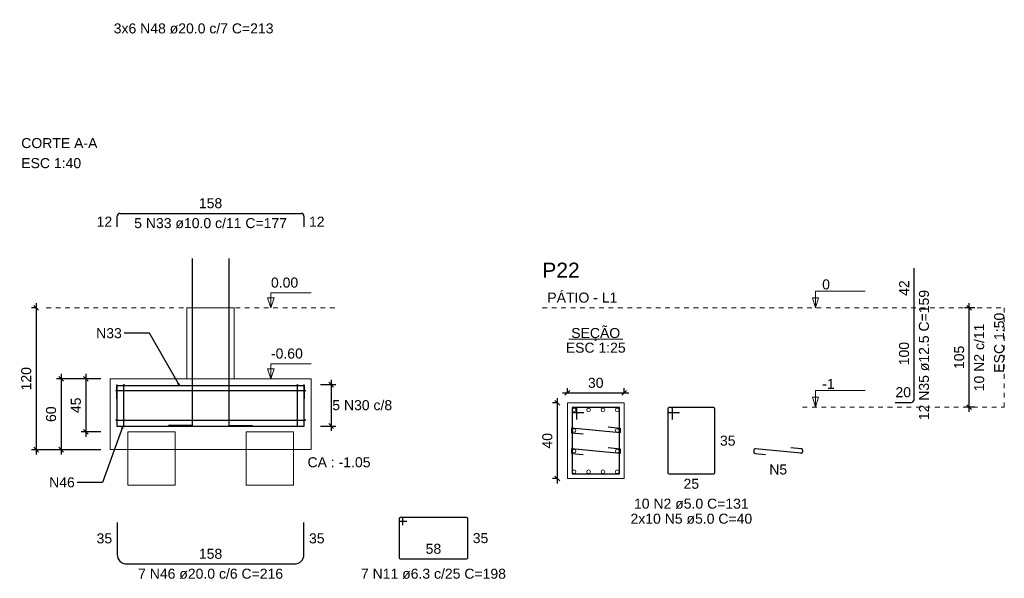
# Model space of a CAD drawing. Header units: millimetres. Extents: x 10 to 1250, y -62 to 528.
# Tile 264 of 656: x 419 to 440, y 101 to 113. Entities that reach past the tile are written whole.
import ezdxf

# ---------------------------------------------------------------- set-up
doc = ezdxf.new("R2010")
doc.units = ezdxf.units.MM
doc.header["$LTSCALE"] = 0.05
doc.linetypes.add('DOT', pattern=[6.35, 0, -6.35])
for name, color, linetype, lineweight in [('Descrição da armadura', 7, 'Continuous', 5), ('DT-Barras na forma', 2, 'Continuous', 30), ('DT-Barras no corte', 5, 'Continuous', 5), ('DT-Barras rebatidas', 2, 'Continuous', 30), ('DT-Cotas', 9, 'Continuous', 5), ('DT-Forma', 5, 'Continuous', 5), ('DT-Pontilhado', 9, 'DOT', 5), ('DT-Textos', 7, 'Continuous', 5), ('DT-Título', 3, 'Continuous', 20), ('Textos armaduras', 7, 'Continuous', 5)]:
    doc.layers.add(name, color=color, linetype=linetype, lineweight=lineweight)
doc.styles.add('Arial', font='arial.ttf')
doc.styles.get("Standard").update_dxf_attribs({"font": 'arial.ttf'})
doc.dimstyles.get("Standard").update_dxf_attribs({"dimtxt": 0.18, "dimasz": 0.18, "dimexe": 0.18, "dimexo": 0.0625, "dimgap": 0.1, "dimtad": 1, "dimzin": 0, "dimdsep": 46, "dimtxsty": 'Standard', "dimblk": 'OBLIQUE', "dimcen": 0.1, "dimadec": 0, "dimazin": 0, "dimtfac": 1, "dimtofl": 0, "dimtmove": 0, "dimatfit": 3, "dimldrblk": 'OBLIQUE', "dimfxl": 1, "dimtolj": 1, "dimtzin": 0, "dimarcsym": 1})
doc.dimstyles.new('UM_25.000000', dxfattribs={"dimtxt": 0.18, "dimasz": 0.1, "dimexe": 0.1, "dimexo": 0.2, "dimgap": 0, "dimtad": 1, "dimtih": 1, "dimtoh": 1, "dimdec": 1, "dimlfac": 25, "dimzin": 0, "dimdsep": 46, "dimtxsty": 'Standard', "dimcen": 0.09, "dimdle": 0.1, "dimadec": 1, "dimazin": 2, "dimtfac": 1, "dimtdec": 4, "dimtofl": 0, "dimtmove": 0, "dimatfit": 3, "dimfxl": 1, "dimtolj": 1, "dimarcsym": 0})
doc.dimstyles.new('UM_40.000000', dxfattribs={"dimtxt": 0.18, "dimasz": 0.1, "dimexe": 0.1, "dimexo": 0.2, "dimgap": 0, "dimtad": 1, "dimtih": 1, "dimtoh": 1, "dimdec": 1, "dimlfac": 40, "dimzin": 0, "dimdsep": 46, "dimtxsty": 'Standard', "dimcen": 0.09, "dimdle": 0.1, "dimadec": 1, "dimazin": 2, "dimtfac": 1, "dimtdec": 4, "dimtofl": 0, "dimtmove": 0, "dimatfit": 3, "dimfxl": 1, "dimtolj": 1, "dimarcsym": 0})
doc.dimstyles.new('UM_50.000000', dxfattribs={"dimtxt": 0.18, "dimasz": 0.1, "dimexe": 0.1, "dimexo": 0.2, "dimgap": 0.1, "dimtad": 1, "dimdec": 1, "dimlfac": 50, "dimzin": 0, "dimdsep": 46, "dimtxsty": 'Standard', "dimblk": 'OBLIQUE', "dimcen": 0.09, "dimdle": 0.1, "dimadec": 1, "dimazin": 2, "dimtfac": 1, "dimtdec": 1, "dimtofl": 0, "dimtmove": 0, "dimatfit": 3, "dimldrblk": 'OBLIQUE', "dimfxl": 1, "dimtolj": 1, "dimarcsym": 1})

# ---------------------------------------------------------------- blocks, each defined once
blk = doc.blocks.new('_Oblique')
at = {"color": 0, "linetype": 'ByBlock', "lineweight": -2}
blk.add_line((-0.5, -0.5), (0.5, 0.5), dxfattribs=at)
blk = doc.blocks.new('*D746')
at = {"layer": 'Defpoints', "color": 0, "transparency": 16777216}
for p in [(430.442, 104.696), (430.23, 103.096), (430.442, 103.096)]:
    blk.add_point(p, dxfattribs=at)
at = {"layer": 'DT-Cotas', "color": 0, "lineweight": -2, "transparency": 16777216}
for p, q in [((430.23, 104.796), (430.23, 102.996)), ((430.242, 104.696), (430.13, 104.696)), ((430.242, 103.096), (430.13, 103.096))]:
    blk.add_line(p, q, dxfattribs=at)
at = {"layer": 'DT-Cotas', "color": 0, "lineweight": -2, "transparency": 16777216, "xscale": 0.1, "yscale": 0.1, "zscale": 0.1}
for p, rotation in [((430.23, 104.696), 90), ((430.23, 103.096), 270)]:
    blk.add_blockref('_Oblique', p, dxfattribs=dict(at, rotation=rotation))
at = {"layer": 'DT-Cotas', "transparency": 16777216, "insert": (430.019, 103.896), "char_height": 0.2118, "attachment_point": 5, "rotation": 90, "style": 'Arial'}
blk.add_mtext('\\A1;40', dxfattribs=at)
blk = doc.blocks.new('*D747')
at = {"layer": 'Defpoints', "color": 0, "transparency": 16777216}
for p in [(431.642, 104.908), (430.442, 104.696), (431.642, 104.696)]:
    blk.add_point(p, dxfattribs=at)
at = {"layer": 'DT-Cotas', "color": 0, "lineweight": -2, "transparency": 16777216}
for p, q in [((430.442, 104.896), (430.442, 105.008)), ((431.642, 104.896), (431.642, 105.008)), ((430.342, 104.908), (431.742, 104.908))]:
    blk.add_line(p, q, dxfattribs=at)
at = {"layer": 'DT-Cotas', "color": 0, "lineweight": -2, "transparency": 16777216, "xscale": 0.1, "yscale": 0.1, "zscale": 0.1, "rotation": 180}
blk.add_blockref('_Oblique', (430.442, 104.908), dxfattribs=at)
at = {"layer": 'DT-Cotas', "color": 0, "lineweight": -2, "transparency": 16777216, "xscale": 0.1, "yscale": 0.1, "zscale": 0.1}
blk.add_blockref('_Oblique', (431.642, 104.908), dxfattribs=at)
at = {"layer": 'DT-Cotas', "transparency": 16777216, "insert": (431.042, 105.12), "char_height": 0.2118, "attachment_point": 5, "rotation": 0.0057, "style": 'Arial'}
blk.add_mtext('\\A1;30', dxfattribs=at)
blk = doc.blocks.new('*D748')
at = {"layer": 'Defpoints', "color": 0, "transparency": 16777216}
for p in [(438.942, 106.708), (439.26, 106.708), (439.26, 104.608)]:
    blk.add_point(p, dxfattribs=at)
at = {"layer": 'DT-Cotas', "color": 0, "lineweight": -2, "transparency": 16777216}
for p, q in [((439.06, 106.708), (438.842, 106.708)), ((438.942, 104.508), (438.942, 106.808)), ((439.06, 104.608), (438.842, 104.608))]:
    blk.add_line(p, q, dxfattribs=at)
at = {"layer": 'DT-Cotas', "color": 0, "lineweight": -2, "transparency": 16777216, "xscale": 0.1, "yscale": 0.1, "zscale": 0.1}
for p, rotation in [((438.942, 106.708), 90), ((438.942, 104.608), 270)]:
    blk.add_blockref('_Oblique', p, dxfattribs=dict(at, rotation=rotation))
blk = doc.blocks.new('*D749')
at = {"layer": 'Defpoints', "color": 0, "transparency": 16777216}
for p in [(438.942, 106.708), (439.26, 106.708), (439.26, 104.608)]:
    blk.add_point(p, dxfattribs=at)
at = {"layer": 'DT-Cotas', "color": 0, "lineweight": -2, "transparency": 16777216}
for p, q in [((439.06, 106.708), (438.842, 106.708)), ((438.942, 104.508), (438.942, 106.808)), ((439.06, 104.608), (438.842, 104.608))]:
    blk.add_line(p, q, dxfattribs=at)
at = {"layer": 'DT-Cotas', "color": 0, "lineweight": -2, "transparency": 16777216, "xscale": 0.1, "yscale": 0.1, "zscale": 0.1}
for p, rotation in [((438.942, 106.708), 90), ((438.942, 104.608), 270)]:
    blk.add_blockref('_Oblique', p, dxfattribs=dict(at, rotation=rotation))
blk = doc.blocks.new('*D753')
at = {"layer": 'Defpoints', "color": 0, "transparency": 16777216}
for p in [(420.772, 105.208), (420.26, 104.083), (420.772, 104.083)]:
    blk.add_point(p, dxfattribs=at)
at = {"layer": 'DT-Cotas', "color": 0, "lineweight": -2, "transparency": 16777216}
for p, q in [((420.572, 105.208), (420.16, 105.208)), ((420.26, 105.308), (420.26, 103.983)), ((420.572, 104.083), (420.16, 104.083))]:
    blk.add_line(p, q, dxfattribs=at)
at = {"layer": 'DT-Cotas', "color": 0, "lineweight": -2, "transparency": 16777216, "xscale": 0.1, "yscale": 0.1, "zscale": 0.1}
for p, rotation in [((420.26, 105.208), 90), ((420.26, 104.083), 270)]:
    blk.add_blockref('_Oblique', p, dxfattribs=dict(at, rotation=rotation))
at = {"layer": 'DT-Cotas', "transparency": 16777216, "insert": (420.048, 104.646), "char_height": 0.2118, "attachment_point": 5, "rotation": 90, "style": 'Arial'}
blk.add_mtext('\\A1;45', dxfattribs=at)
blk = doc.blocks.new('*D754')
at = {"layer": 'Defpoints', "color": 0, "transparency": 16777216}
for p in [(420.772, 105.208), (419.735, 103.708), (420.772, 103.708)]:
    blk.add_point(p, dxfattribs=at)
at = {"layer": 'DT-Cotas', "color": 0, "lineweight": -2, "transparency": 16777216}
for p, q in [((420.572, 105.208), (419.635, 105.208)), ((419.735, 105.308), (419.735, 103.608)), ((420.572, 103.708), (419.635, 103.708))]:
    blk.add_line(p, q, dxfattribs=at)
at = {"layer": 'DT-Cotas', "color": 0, "lineweight": -2, "transparency": 16777216, "xscale": 0.1, "yscale": 0.1, "zscale": 0.1}
for p, rotation in [((419.735, 105.208), 90), ((419.735, 103.708), 270)]:
    blk.add_blockref('_Oblique', p, dxfattribs=dict(at, rotation=rotation))
at = {"layer": 'DT-Cotas', "transparency": 16777216, "insert": (419.523, 104.458), "char_height": 0.2118, "attachment_point": 5, "rotation": 90, "style": 'Arial'}
blk.add_mtext('\\A1;60', dxfattribs=at)
blk = doc.blocks.new('*D755')
at = {"layer": 'Defpoints', "color": 0, "transparency": 16777216}
for p in [(419.422, 106.708), (419.21, 103.708), (420.772, 103.708)]:
    blk.add_point(p, dxfattribs=at)
at = {"layer": 'DT-Cotas', "color": 0, "lineweight": -2, "transparency": 16777216}
for p, q in [((419.222, 106.708), (419.11, 106.708)), ((419.21, 106.808), (419.21, 103.608)), ((420.572, 103.708), (419.11, 103.708))]:
    blk.add_line(p, q, dxfattribs=at)
at = {"layer": 'DT-Cotas', "color": 0, "lineweight": -2, "transparency": 16777216, "xscale": 0.1, "yscale": 0.1, "zscale": 0.1}
for p, rotation in [((419.21, 106.708), 90), ((419.21, 103.708), 270)]:
    blk.add_blockref('_Oblique', p, dxfattribs=dict(at, rotation=rotation))
at = {"layer": 'DT-Cotas', "transparency": 16777216, "insert": (418.998, 105.208), "char_height": 0.2118, "attachment_point": 5, "rotation": 90, "style": 'Arial'}
blk.add_mtext('\\A1;120', dxfattribs=at)
blk = doc.blocks.new('*D756')
at = {"layer": 'Defpoints', "color": 0, "transparency": 16777216}
for p in [(425.022, 105.083), (425.022, 104.208), (425.446, 104.208)]:
    blk.add_point(p, dxfattribs=at)
at = {"layer": 'DT-Cotas', "color": 0, "lineweight": -2, "transparency": 16777216}
for p, q in [((425.446, 105.183), (425.446, 104.108)), ((425.222, 105.083), (425.546, 105.083)), ((425.222, 104.208), (425.546, 104.208))]:
    blk.add_line(p, q, dxfattribs=at)
at = {"layer": 'DT-Cotas', "color": 0, "lineweight": -2, "transparency": 16777216, "xscale": 0.1, "yscale": 0.1, "zscale": 0.1}
for p, rotation in [((425.446, 105.083), 90), ((425.446, 104.208), 270)]:
    blk.add_blockref('_Oblique', p, dxfattribs=dict(at, rotation=rotation))

msp = doc.modelspace()

# ---------------------------------------------------------------- linework, layer by layer
at = {"layer": 'DT-Barras na forma'}
for p, q in [((420.9069, 104.9584), (424.8869, 104.9584)), ((421.0613, 104.2005), (421.0613, 105.0755)), ((424.7325, 104.2005), (424.7325, 105.0755)), ((420.9069, 104.3334), (424.8869, 104.3334))]:
    msp.add_line(p, q, dxfattribs=at)
for points in [[(422.5094, 107.7508), (422.5094, 104.2209), (422.0094, 104.2209)], [(423.2844, 107.7508), (423.2844, 104.2209), (423.7844, 104.2209)], [(420.9169, 105.0834), (420.9169, 104.2084), (424.8769, 104.2084), (424.8769, 105.0834)], [(420.9169, 104.7802), (420.9169, 105.0677), (424.8769, 105.0677), (424.8769, 104.7802)], [(430.6421, 104.3463), (430.6421, 104.5963), (430.5421, 104.5963), (430.5421, 103.1963), (431.5421, 103.1963), (431.5421, 104.5963), (430.5421, 104.5963), (430.5421, 104.4963), (430.7921, 104.4963)], [(431.3083, 104.1888), (431.5571, 104.1646), (431.5571, 104.0646), (430.5271, 104.1646), (430.5271, 104.0646), (430.776, 104.0405)], [(431.3083, 103.7521), (431.5571, 103.728), (431.5571, 103.628), (430.5271, 103.728), (430.5271, 103.628), (430.776, 103.6038)]]:
    msp.add_lwpolyline(points, dxfattribs=at)
for centre, radius in [((420.9069, 104.9584), 0.01), ((420.9169, 105.0834), 0), ((420.9169, 105.0834), 0), ((421.0613, 105.0755), 0.00788), ((424.7325, 105.0755), 0.00788), ((424.8869, 104.9584), 0.01), ((420.9069, 104.3334), 0.01), ((424.8869, 104.3334), 0.01), ((421.0613, 104.2005), 0.00788), ((424.7325, 104.2005), 0.00788)]:
    msp.add_circle(centre, radius, dxfattribs=at)
at = {"layer": 'DT-Barras no corte'}
for centre in [(430.5871, 104.5513), (430.8905, 104.5513), (431.1938, 104.5513), (431.4971, 104.5513), (430.5871, 104.1146), (431.4971, 104.1146), (430.5871, 103.678), (431.4971, 103.678), (430.5871, 103.2413), (430.8905, 103.2413), (431.1938, 103.2413), (431.4971, 103.2413)]:
    msp.add_circle(centre, 0.0375, dxfattribs=at)
at = {"layer": 'DT-Barras rebatidas'}
for p, q in [((420.9844, 108.7039), (424.8094, 108.7039)), ((420.9219, 108.4164), (420.9219, 108.6414)), ((424.8719, 108.6414), (424.8719, 108.4164)), ((437.777, 106.7084), (437.777, 107.5423)), ((437.777, 104.7709), (437.777, 106.7084)), ((432.5642, 104.5663), (432.5642, 103.2263)), ((432.5642, 104.5663), (432.5642, 104.5263)), ((432.6342, 104.5963), (432.5942, 104.5963)), ((433.5342, 104.5963), (432.5942, 104.5963)), ((432.6642, 104.3463), (432.6642, 104.5663)), ((433.5642, 103.2263), (433.5642, 104.5663)), ((437.377, 104.7084), (437.7145, 104.7084)), ((432.5942, 104.4963), (432.8142, 104.4963)), ((435.3834, 103.6312), (434.4192, 103.7248)), ((435.1675, 103.7521), (435.3892, 103.7306)), ((434.3863, 103.6949), (434.3863, 103.6552)), ((434.4134, 103.6253), (434.6351, 103.6038)), ((435.4163, 103.7007), (435.4163, 103.661)), ((432.5942, 103.1963), (433.5342, 103.1963)), ((426.8852, 102.2493), (426.8852, 101.4216)), ((426.8852, 102.2493), (426.8852, 102.2178)), ((426.9403, 102.2729), (426.9088, 102.2729)), ((428.3116, 102.2729), (426.9088, 102.2729)), ((426.9639, 102.1086), (426.9639, 102.2493)), ((428.3352, 101.4216), (428.3352, 102.2493)), ((420.9219, 102.167), (420.9219, 101.492)), ((424.8719, 101.492), (424.8719, 102.167)), ((426.9088, 102.1942), (427.0496, 102.1942)), ((421.1219, 101.292), (424.6719, 101.292)), ((426.9088, 101.3979), (428.3116, 101.3979))]:
    msp.add_line(p, q, dxfattribs=at)
for centre, radius, start, end in [((420.9844, 108.6414), 0.0625, 90, 180), ((424.8094, 108.6414), 0.0625, 0, 90), ((437.7145, 104.7709), 0.0625, 270, 0), ((432.5942, 104.5663), 0.03, 90, 180), ((432.5942, 104.5663), 0.03, 90, 180), ((432.6342, 104.5663), 0.03, 0, 90), ((433.5342, 104.5663), 0.03, 0, 90), ((432.5942, 104.5263), 0.03, 180, 270), ((434.4163, 103.6949), 0.03, 84.45468, 180), ((435.3863, 103.7007), 0.03, 0, 84.45468), ((434.4163, 103.6552), 0.03, 180, 264.45468), ((435.3863, 103.661), 0.03, 264.45468, 0), ((432.5942, 103.2263), 0.03, 180, 270), ((433.5342, 103.2263), 0.03, 270, 0), ((426.9088, 102.2493), 0.0236, 90, 180), ((426.9088, 102.2493), 0.0236, 90, 180), ((426.9403, 102.2493), 0.0236, 0, 90), ((428.3116, 102.2493), 0.0236, 0, 90), ((426.9088, 102.2178), 0.0236, 180, 270), ((421.1219, 101.492), 0.2, 180, 270), ((424.6719, 101.492), 0.2, 270, 0), ((426.9088, 101.4216), 0.0236, 180, 270), ((428.3116, 101.4216), 0.0236, 270, 0)]:
    msp.add_arc(centre, radius, start, end, dxfattribs=at)
at = {"layer": 'DT-Forma'}
for points in [[(422.3969, 105.2084), (422.3969, 106.7084), (423.3969, 106.7084), (423.3969, 105.2084), (422.3969, 105.2084)], [(420.7719, 105.2084), (420.7719, 103.7084), (425.0219, 103.7084), (425.0219, 105.2084), (420.7719, 105.2084)], [(430.4421, 103.0963), (431.6421, 103.0963), (431.6421, 104.6963), (430.4421, 104.6963), (430.4421, 103.0963)], [(421.1469, 102.9584), (421.1469, 104.0834), (422.1469, 104.0834), (422.1469, 102.9584), (421.1469, 102.9584)], [(423.6469, 102.9584), (423.6469, 104.0834), (424.6469, 104.0834), (424.6469, 102.9584), (423.6469, 102.9584)]]:
    msp.add_lwpolyline(points, close=True, dxfattribs=at)
at = {"layer": 'DT-Pontilhado', "ltscale": 0.2}
for p, q in [((419.4219, 106.7084), (425.6219, 106.7084)), ((429.9126, 106.7084), (439.6832, 106.7084)), ((439.6832, 106.7084), (439.6832, 104.6084)), ((423.3969, 105.2084), (424.6677, 105.2084)), ((435.4163, 104.6084), (439.6832, 104.6084))]:
    msp.add_line(p, q, dxfattribs=at)
at = {"layer": 'DT-Textos'}
msp.add_line((430.4699, 106.0412), (431.6143, 106.0412), dxfattribs=at)
for points in [[(435.6916, 106.7084), (435.7552, 106.9202), (435.6281, 106.9202), (435.6916, 106.7084), (435.6916, 107.0584), (436.7416, 107.0584)], [(424.1735, 106.7084), (424.1735, 107.0261), (425.0207, 107.0261)], [(424.1735, 105.2084), (424.1735, 105.5261), (425.0207, 105.5261)], [(435.6916, 104.6084), (435.7552, 104.8202), (435.6281, 104.8202), (435.6916, 104.6084), (435.6916, 104.9584), (436.7416, 104.9584)]]:
    msp.add_lwpolyline(points, dxfattribs=at)
for points in [[(424.2441, 106.9202), (424.1735, 106.7084), (424.1029, 106.9202), (424.2441, 106.9202)], [(424.2441, 105.4202), (424.1735, 105.2084), (424.1029, 105.4202), (424.2441, 105.4202)]]:
    msp.add_lwpolyline(points, close=True, dxfattribs=at)

# ---------------------------------------------------------------- texts
at = {"layer": 'Descrição da armadura', "linetype": 'Continuous', "char_height": 0.2118, "attachment_point": 8, "line_spacing_factor": 0.798, "style": 'Arial'}
for s, insert, width in [('3x6 N48 ø20.0 c/7 C=213', (422.5378, 112.5025), 6.777498), ('5 N33 ø10.0 c/11 C=177', (422.8969, 108.3862), 6.480859), ('5 N30 c/8', (426.1038, 104.54), 2.507973), ('N5', (434.9013, 103.1802), 0.758398), ('10 N2 ø5.0 C=131', (433.0642, 102.455), 4.8647), ('2x10 N5 ø5.0 C=40', (433.0642, 102.1373), 5.097485), ('7 N46 ø20.0 c/6 C=216', (422.8969, 100.9743), 6.150907), ('7 N11 ø6.3 c/25 C=198', (427.6102, 100.9743), 6.150907)]:
    msp.add_mtext(s, dxfattribs=dict(at, insert=insert, width=width))
at = {"layer": 'Descrição da armadura', "linetype": 'Continuous', "char_height": 0.2118, "attachment_point": 8, "rotation": 90, "line_spacing_factor": 0.798, "style": 'Arial'}
for s, insert, width in [('12 N35 ø12.5 C=159', (438.0947, 105.7084), 5.524605), ('10 N2 c/11', (439.2596, 105.6584), 2.869342)]:
    msp.add_mtext(s, dxfattribs=dict(at, insert=insert, width=width))
at = {"layer": 'DT-Cotas', "linetype": 'Continuous', "char_height": 0.2118, "width": 1.088351, "attachment_point": 9, "line_spacing_factor": 0.798, "style": 'Arial'}
for s, insert in [('N33', (421.0191, 106.0623)), ('N46', (420.0248, 102.9083))]:
    msp.add_mtext(s, dxfattribs=dict(at, insert=insert))
at = {"layer": 'DT-Cotas', "linetype": 'Continuous', "insert": (438.836, 105.6584), "char_height": 0.2118, "width": 0.989858, "attachment_point": 8, "rotation": 90, "line_spacing_factor": 0.798, "style": 'Arial'}
msp.add_mtext('105', dxfattribs=at)
at = {"layer": 'DT-Textos', "char_height": 0.2118, "attachment_point": 7, "line_spacing_factor": 0.798, "style": 'Arial'}
for s, insert, width in [('CORTE A-A', (418.8924, 110.0806), 3.190327), ('ESC 1:40', (418.8924, 109.657), 2.507973), ('0.00', (424.1735, 107.132), 1.140404), ('0', (435.8316, 107.0934), 0.325871), ('-0.60', (424.1735, 105.632), 1.335526), ('-1', (435.8316, 104.9934), 0.520992), ('CA : -1.05', (424.9469, 103.3334), 2.637863)]:
    msp.add_mtext(s, dxfattribs=dict(at, insert=insert, width=width))
at = {"layer": 'DT-Textos', "linetype": 'Continuous', "char_height": 0.2118, "line_spacing_factor": 0.798, "style": 'Arial'}
for s, insert, width, attachment_point in [('PÁTIO - L1', (430.0185, 106.8143), 2.930546, 7), ('SEÇÃO', (431.0421, 106.0027), 2.051353, 8), ('ESC 1:25', (431.0421, 105.7553), 2.507973, 8)]:
    msp.add_mtext(s, dxfattribs=dict(at, insert=insert, width=width, attachment_point=attachment_point))
at = {"layer": 'DT-Textos', "linetype": 'Continuous', "insert": (439.6832, 106.6025), "char_height": 0.2118, "width": 2.507973, "attachment_point": 9, "rotation": 90, "line_spacing_factor": 0.798, "style": 'Arial'}
msp.add_mtext('ESC 1:50', dxfattribs=at)
at = {"layer": 'DT-Título', "linetype": 'Continuous', "insert": (429.9126, 107.3438), "char_height": 0.3177, "width": 1.737595, "attachment_point": 7, "line_spacing_factor": 0.798, "style": 'Arial'}
msp.add_mtext('P22', dxfattribs=at)
at = {"layer": 'Textos armaduras', "linetype": 'Continuous', "char_height": 0.2118, "attachment_point": 7, "line_spacing_factor": 0.798, "style": 'Arial'}
for s, insert, width in [('158', (422.6494, 108.8098), 0.989858), ('12', (420.4861, 108.423), 0.659905), ('12', (424.9778, 108.423), 0.659905), ('20', (437.3808, 104.8143), 0.659905), ('35', (433.6701, 103.7904), 0.659905), ('25', (432.8992, 102.8786), 0.659905), ('35', (420.4861, 101.7236), 0.659905), ('35', (424.9778, 101.7236), 0.659905), ('35', (428.4411, 101.7295), 0.659905), ('158', (422.6494, 101.3979), 0.989858), ('58', (427.4452, 101.5038), 0.659905)]:
    msp.add_mtext(s, dxfattribs=dict(at, insert=insert, width=width))
at = {"layer": 'Textos armaduras', "linetype": 'Continuous', "char_height": 0.2118, "attachment_point": 7, "rotation": 90, "line_spacing_factor": 0.798, "style": 'Arial'}
for s, insert, width in [('42', (437.6711, 106.9604), 0.659905), ('100', (437.6711, 105.4922), 0.989858)]:
    msp.add_mtext(s, dxfattribs=dict(at, insert=insert, width=width))

# ---------------------------------------------------------------- dimensions: what is measured, and where the dimension line sits
at = {"layer": 'DT-Cotas'}
for base, p1, p2, dimstyle, override, picture, middle in [((419.2101, 103.7084), (419.4219, 106.7084), (420.7719, 103.7084), 'UM_40.000000', {"dimtxt": 0.2118, "dimasz": 0.1, "dimexe": 0.1, "dimexo": 0.2, "dimtad": 1, "dimtih": 0, "dimtoh": 0, "dimdec": 1, "dimlfac": 40, "dimzin": 8, "dimtxsty": 'Arial', "dimblk": 'Oblique', "dimblk1": 'Oblique', "dimblk2": 'Oblique', "dimsah": 1, "dimdle": 0.1, "dimse1": 0, "dimse2": 0, "dimclrt": 256, "dimadec": 1, "dimazin": 3, "dimtmove": 2, "dimldrblk": 'Oblique'}, '*D755', (418.9983, 105.2084)), ((419.7351, 103.7084), (420.7719, 105.2084), (420.7719, 103.7084), 'UM_40.000000', {"dimtxt": 0.2118, "dimasz": 0.1, "dimexe": 0.1, "dimexo": 0.2, "dimtad": 1, "dimtih": 0, "dimtoh": 0, "dimdec": 1, "dimlfac": 40, "dimzin": 8, "dimtxsty": 'Arial', "dimblk": 'Oblique', "dimblk1": 'Oblique', "dimblk2": 'Oblique', "dimsah": 1, "dimdle": 0.1, "dimse1": 0, "dimse2": 0, "dimclrt": 256, "dimadec": 1, "dimazin": 3, "dimtmove": 2, "dimldrblk": 'Oblique'}, '*D754', (419.5233, 104.4584)), ((420.2601, 104.0834), (420.7719, 105.2084), (420.7719, 104.0834), 'UM_40.000000', {"dimtxt": 0.2118, "dimasz": 0.1, "dimexe": 0.1, "dimexo": 0.2, "dimtad": 1, "dimtih": 0, "dimtoh": 0, "dimdec": 1, "dimlfac": 40, "dimzin": 8, "dimtxsty": 'Arial', "dimblk": 'Oblique', "dimblk1": 'Oblique', "dimblk2": 'Oblique', "dimsah": 1, "dimdle": 0.1, "dimse1": 0, "dimse2": 0, "dimclrt": 256, "dimadec": 1, "dimazin": 3, "dimtmove": 2, "dimldrblk": 'Oblique'}, '*D753', (420.0483, 104.6459)), ((430.2303, 103.0963), (430.4421, 104.6963), (430.4421, 103.0963), 'UM_25.000000', {"dimtxt": 0.2118, "dimasz": 0.1, "dimexe": 0.1, "dimexo": 0.2, "dimtad": 1, "dimtih": 0, "dimtoh": 0, "dimdec": 1, "dimlfac": 25, "dimzin": 8, "dimtxsty": 'Arial', "dimblk": 'Oblique', "dimblk1": 'Oblique', "dimblk2": 'Oblique', "dimsah": 1, "dimdle": 0.1, "dimse1": 0, "dimse2": 0, "dimclrt": 256, "dimadec": 1, "dimazin": 3, "dimtmove": 2, "dimldrblk": 'Oblique'}, '*D746', (430.0185, 103.8963))]:
    dim = msp.add_linear_dim(base=base, p1=p1, p2=p2, angle=90, dimstyle=dimstyle, override=override, dxfattribs=at)
    dim.commit()
    dim.dimension.update_dxf_attribs({"geometry": picture, "text_midpoint": middle, "dimtype": 160, "text_rotation": 90})
for base, p1, p2, dimstyle, override, picture, middle in [((438.9419, 106.7084), (439.2596, 104.6084), (439.2596, 106.7084), 'UM_50.000000', {"dimtxt": 0.2118, "dimasz": 0.1, "dimexe": 0.1, "dimexo": 0.2, "dimtad": 1, "dimtih": 0, "dimtoh": 0, "dimdec": 1, "dimlfac": 50, "dimzin": 8, "dimtxsty": 'Arial', "dimblk": 'Oblique', "dimblk1": 'Oblique', "dimblk2": 'Oblique', "dimsah": 1, "dimdle": 0.1, "dimse1": 0, "dimse2": 0, "dimclrt": 256, "dimadec": 1, "dimazin": 3, "dimtmove": 2, "dimldrblk": 'Oblique'}, '*D748', (438.7301, 105.6584)), ((438.9419, 106.7084), (439.2596, 104.6084), (439.2596, 106.7084), 'UM_50.000000', {"dimtxt": 0.2118, "dimasz": 0.1, "dimexe": 0.1, "dimexo": 0.2, "dimtad": 1, "dimtih": 0, "dimtoh": 0, "dimdec": 1, "dimlfac": 50, "dimzin": 8, "dimtxsty": 'Arial', "dimblk": 'Oblique', "dimblk1": 'Oblique', "dimblk2": 'Oblique', "dimsah": 1, "dimdle": 0.1, "dimse1": 0, "dimse2": 0, "dimclrt": 256, "dimadec": 1, "dimazin": 3, "dimtmove": 2, "dimldrblk": 'Oblique'}, '*D749', (438.7301, 105.6584)), ((425.4455, 104.2084), (425.0219, 105.0834), (425.0219, 104.2084), 'UM_40.000000', {"dimtxt": 0.2118, "dimasz": 0.1, "dimexe": 0.1, "dimexo": 0.2, "dimtad": 1, "dimtih": 0, "dimtoh": 0, "dimdec": 1, "dimlfac": 40, "dimzin": 8, "dimtxsty": 'Arial', "dimblk": 'Oblique', "dimblk1": 'Oblique', "dimblk2": 'Oblique', "dimsah": 1, "dimdle": 0.1, "dimse1": 0, "dimse2": 0, "dimclrt": 256, "dimadec": 1, "dimazin": 3, "dimtmove": 2, "dimldrblk": 'Oblique'}, '*D756', (425.2337, 104.6459))]:
    dim = msp.add_linear_dim(base=base, p1=p1, p2=p2, angle=90, text=' ', dimstyle=dimstyle, override=override, dxfattribs=at)
    dim.commit()
    dim.dimension.update_dxf_attribs({"geometry": picture, "text_midpoint": middle, "dimtype": 160, "text_rotation": 90})
dim = msp.add_linear_dim(base=(431.6421, 104.9081), p1=(430.4421, 104.6963), p2=(431.6421, 104.6963), dimstyle='UM_25.000000', override={"dimtxt": 0.2118, "dimasz": 0.1, "dimexe": 0.1, "dimexo": 0.2, "dimtad": 1, "dimtih": 0, "dimtoh": 0, "dimdec": 1, "dimlfac": 25, "dimzin": 8, "dimtxsty": 'Arial', "dimblk": 'Oblique', "dimblk1": 'Oblique', "dimblk2": 'Oblique', "dimsah": 1, "dimdle": 0.1, "dimse1": 0, "dimse2": 0, "dimclrt": 256, "dimadec": 1, "dimazin": 3, "dimtmove": 2, "dimldrblk": 'Oblique'}, dxfattribs=at)
dim.commit()
dim.dimension.update_dxf_attribs({"geometry": '*D747', "text_midpoint": (431.0421, 105.1199), "dimtype": 160, "text_rotation": 0.00573})

# ---------------------------------------------------------------- leaders
for points in [[(422.2369, 105.0677), (421.6015, 106.1682), (421.072, 106.1682)], [(421.0419, 104.2084), (420.6073, 103.0142), (420.0778, 103.0142)]]:
    msp.add_leader(points, dimstyle='Standard', override={"dimasz": 0.05, "dimldrblk": 'Closed'}, dxfattribs=at)

doc.saveas('drawing.dxf')
